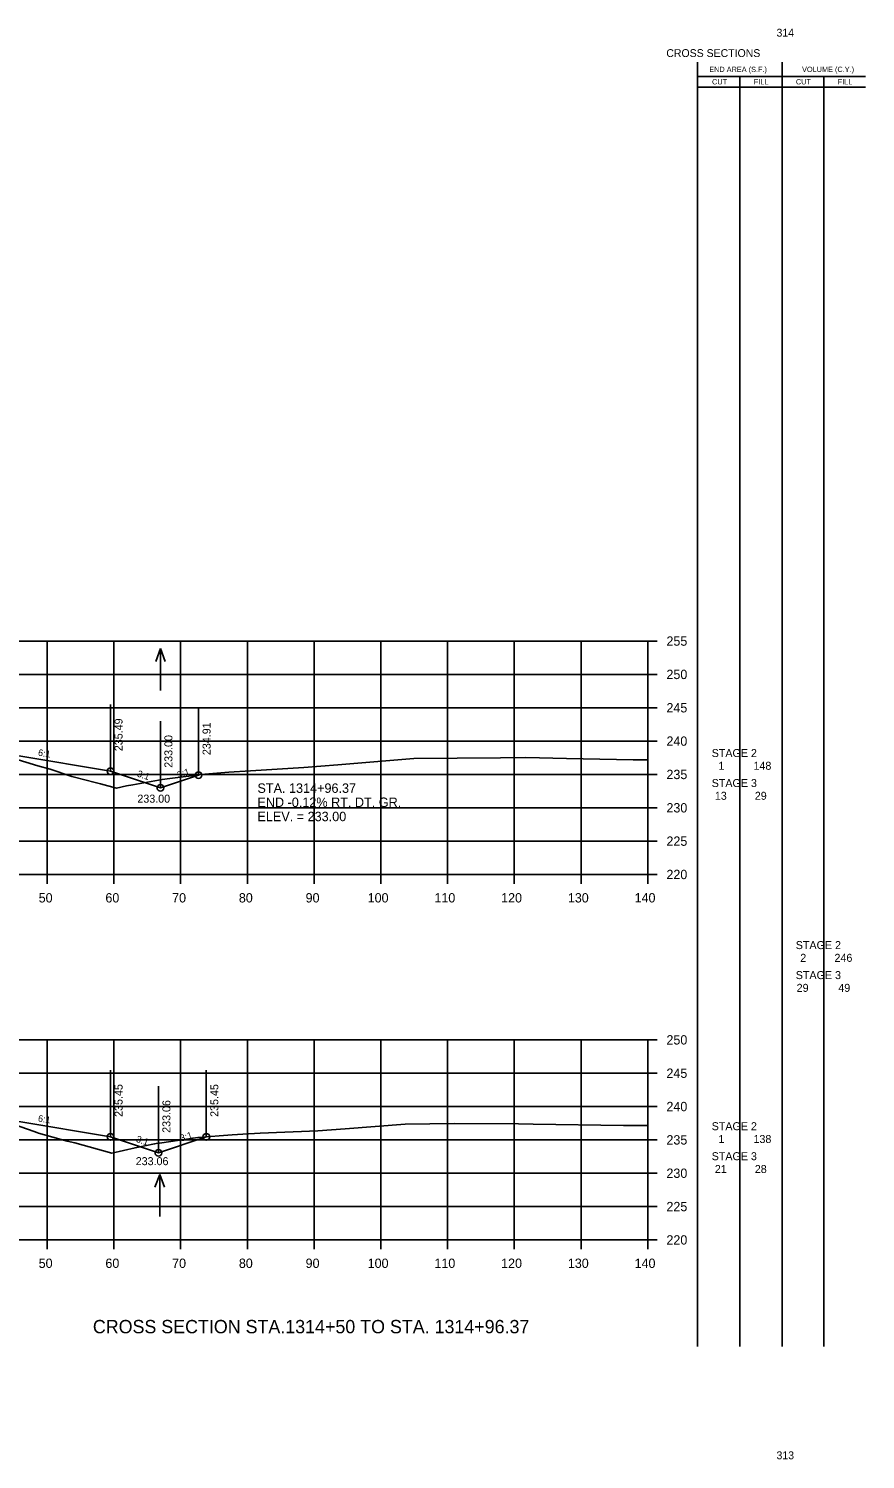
# Model space of a CAD drawing. Extents: x 1342547 to 1344156, y -1532351 to -1517216.
# Drawn here: x 1342750.1 to 1342875.5, y -1517430.4 to -1517215.9 of the extents above; entities that cross this region are included whole.
import ezdxf

# ---------------------------------------------------------------- set-up
doc = ezdxf.new("R2010")
doc.units = 0
for name, color, linetype in [('Level 2', 7, 'Continuous'), ('R_Axis', 7, 'Continuous'), ('R_Axis Annot', 7, 'Continuous'), ('R_Border Notes', 7, 'Continuous'), ('R_Draft', 7, 'Continuous'), ('R_Exist Surface', 7, 'Continuous'), ('R_Fin Surface', 7, 'Continuous'), ('R_Grid', 7, 'Continuous'), ('R_No Plot', 7, 'Continuous'), ('R_Water', 7, 'Continuous'), ('R_Water Annot', 7, 'Continuous'), ('R_Xsect Elev', 7, 'Continuous'), ('R_Xsect Slope', 7, 'Continuous')]:
    doc.layers.add(name, color=color, linetype=linetype)

msp = doc.modelspace()

# ---------------------------------------------------------------- linework, layer by layer
at = {"layer": 'Level 2'}
for p, q in [((1342850.33, -1517413.49), (1342850.32, -1517220.89)), ((1342862.99, -1517413.49), (1342862.99, -1517220.89)), ((1342850.32, -1517223.05), (1342863.59, -1517223.05)), ((1342856.66, -1517413.49), (1342856.66, -1517223.05)), ((1342863.59, -1517223.05), (1342875.48, -1517223.05)), ((1342869.23, -1517413.49), (1342869.23, -1517223.05)), ((1342850.32, -1517224.61), (1342863.59, -1517224.61)), ((1342863.59, -1517224.61), (1342875.48, -1517224.61))]:
    msp.add_line(p, q, dxfattribs=at)
at = {"layer": 'R_Axis'}
for p, q in [((1342842.87, -1517342.69), (1342842.87, -1517307.69)), ((1342844.27, -1517307.69), (1342842.87, -1517307.69)), ((1342844.27, -1517312.69), (1342842.87, -1517312.69)), ((1342844.27, -1517317.69), (1342842.87, -1517317.69)), ((1342844.27, -1517322.69), (1342842.87, -1517322.69)), ((1342844.27, -1517327.69), (1342842.87, -1517327.69)), ((1342844.27, -1517332.69), (1342842.87, -1517332.69)), ((1342844.27, -1517337.69), (1342842.87, -1517337.69)), ((1342562.87, -1517342.69), (1342842.87, -1517342.69)), ((1342752.87, -1517344.09), (1342752.87, -1517342.69)), ((1342762.87, -1517344.09), (1342762.87, -1517342.69)), ((1342772.87, -1517344.09), (1342772.87, -1517342.69)), ((1342782.87, -1517344.09), (1342782.87, -1517342.69)), ((1342792.87, -1517344.09), (1342792.87, -1517342.69)), ((1342802.87, -1517344.09), (1342802.87, -1517342.69)), ((1342812.87, -1517344.09), (1342812.87, -1517342.69)), ((1342822.87, -1517344.09), (1342822.87, -1517342.69)), ((1342832.87, -1517344.09), (1342832.87, -1517342.69)), ((1342842.87, -1517344.09), (1342842.87, -1517342.69)), ((1342844.27, -1517342.69), (1342842.87, -1517342.69)), ((1342842.87, -1517397.49), (1342842.87, -1517367.49)), ((1342844.27, -1517367.49), (1342842.87, -1517367.49)), ((1342844.27, -1517372.49), (1342842.87, -1517372.49)), ((1342844.27, -1517377.49), (1342842.87, -1517377.49)), ((1342844.27, -1517382.49), (1342842.87, -1517382.49)), ((1342844.27, -1517387.49), (1342842.87, -1517387.49)), ((1342844.27, -1517392.49), (1342842.87, -1517392.49)), ((1342562.87, -1517397.49), (1342842.87, -1517397.49)), ((1342752.87, -1517398.89), (1342752.87, -1517397.49)), ((1342762.87, -1517398.89), (1342762.87, -1517397.49)), ((1342772.87, -1517398.89), (1342772.87, -1517397.49)), ((1342782.87, -1517398.89), (1342782.87, -1517397.49)), ((1342792.87, -1517398.89), (1342792.87, -1517397.49)), ((1342802.87, -1517398.89), (1342802.87, -1517397.49)), ((1342812.87, -1517398.89), (1342812.87, -1517397.49)), ((1342822.87, -1517398.89), (1342822.87, -1517397.49)), ((1342832.87, -1517398.89), (1342832.87, -1517397.49)), ((1342842.87, -1517398.89), (1342842.87, -1517397.49)), ((1342844.27, -1517397.49), (1342842.87, -1517397.49))]:
    msp.add_line(p, q, dxfattribs=at)
at = {"layer": 'R_Exist Surface'}
for points in [[(1342745.4, -1517324.53), (1342751.48, -1517326.42), (1342753.3, -1517326.92), (1342756.59, -1517327.98), (1342756.99, -1517328.09), (1342760.08, -1517328.92), (1342760.86, -1517329.12), (1342763.24, -1517329.75), (1342764.75, -1517329.41), (1342765.7, -1517329.25), (1342770.08, -1517328.45), (1342771.27, -1517328.31), (1342776.5, -1517327.67), (1342780.09, -1517327.34), (1342783.36, -1517327.15), (1342791.32, -1517326.65), (1342793.88, -1517326.47), (1342796.43, -1517326.24), (1342807.8, -1517325.28), (1342820.79, -1517325.18), (1342824.6, -1517325.14), (1342830.67, -1517325.29), (1342840.67, -1517325.52), (1342842.87, -1517325.51)], [(1342744.2, -1517378.88), (1342750.94, -1517381.25), (1342751.33, -1517381.38), (1342751.57, -1517381.46), (1342755.87, -1517382.66), (1342757.02, -1517382.95), (1342762.55, -1517384.49), (1342766.04, -1517383.67), (1342768.97, -1517383.1), (1342769.22, -1517383.04), (1342769.72, -1517382.97), (1342775.46, -1517382.14), (1342780.59, -1517381.74), (1342782.19, -1517381.61), (1342784.79, -1517381.5), (1342793.41, -1517381.13), (1342797.52, -1517380.84), (1342806.54, -1517380.11), (1342813.93, -1517380.01), (1342823.48, -1517380.09), (1342825.72, -1517380.15), (1342839.23, -1517380.33), (1342842.87, -1517380.32)]]:
    msp.add_lwpolyline(points, dxfattribs=at)
at = {"layer": 'R_Fin Surface'}
for points in [[(1342640.54, -1517327.24), (1342641.89, -1517327.69), (1342643.37, -1517327.2), (1342657.09, -1517324.91), (1342665.37, -1517323.53), (1342671.37, -1517323.29), (1342673.37, -1517323.25), (1342702.87, -1517322.66), (1342732.37, -1517323.25), (1342734.37, -1517323.29), (1342740.37, -1517323.53), (1342748.64, -1517324.91), (1342762.37, -1517327.2), (1342769.84, -1517329.69), (1342775.56, -1517327.79)], [(1342640.91, -1517382.08), (1342642.08, -1517382.47), (1342643.37, -1517382.04), (1342657.09, -1517379.75), (1342665.37, -1517378.38), (1342671.37, -1517378.14), (1342673.37, -1517378.1), (1342702.87, -1517377.51), (1342732.37, -1517378.1), (1342734.37, -1517378.14), (1342740.37, -1517378.38), (1342748.64, -1517379.75), (1342762.37, -1517382.04), (1342769.54, -1517384.43), (1342776.72, -1517382.04)]]:
    msp.add_lwpolyline(points, dxfattribs=at)
at = {"layer": 'R_Grid'}
for p, q in [((1342562.87, -1517307.69), (1342842.87, -1517307.69)), ((1342752.87, -1517342.69), (1342752.87, -1517307.69)), ((1342762.87, -1517342.69), (1342762.87, -1517307.69)), ((1342772.87, -1517342.69), (1342772.87, -1517307.69)), ((1342782.87, -1517342.69), (1342782.87, -1517307.69)), ((1342792.87, -1517342.69), (1342792.87, -1517307.69)), ((1342802.87, -1517342.69), (1342802.87, -1517307.69)), ((1342812.87, -1517342.69), (1342812.87, -1517307.69)), ((1342822.87, -1517342.69), (1342822.87, -1517307.69)), ((1342832.87, -1517342.69), (1342832.87, -1517307.69)), ((1342842.87, -1517342.69), (1342842.87, -1517307.69)), ((1342562.87, -1517312.69), (1342842.87, -1517312.69)), ((1342562.87, -1517317.69), (1342842.87, -1517317.69)), ((1342562.87, -1517322.69), (1342842.87, -1517322.69)), ((1342562.87, -1517327.69), (1342842.87, -1517327.69)), ((1342562.87, -1517332.69), (1342842.87, -1517332.69)), ((1342562.87, -1517337.69), (1342842.87, -1517337.69)), ((1342562.87, -1517342.69), (1342842.87, -1517342.69)), ((1342562.87, -1517367.49), (1342842.87, -1517367.49)), ((1342752.87, -1517397.49), (1342752.87, -1517367.49)), ((1342762.87, -1517397.49), (1342762.87, -1517367.49)), ((1342772.87, -1517397.49), (1342772.87, -1517367.49)), ((1342782.87, -1517397.49), (1342782.87, -1517367.49)), ((1342792.87, -1517397.49), (1342792.87, -1517367.49)), ((1342802.87, -1517397.49), (1342802.87, -1517367.49)), ((1342812.87, -1517397.49), (1342812.87, -1517367.49)), ((1342822.87, -1517397.49), (1342822.87, -1517367.49)), ((1342832.87, -1517397.49), (1342832.87, -1517367.49)), ((1342842.87, -1517397.49), (1342842.87, -1517367.49)), ((1342562.87, -1517372.49), (1342842.87, -1517372.49)), ((1342562.87, -1517377.49), (1342842.87, -1517377.49)), ((1342562.87, -1517382.49), (1342842.87, -1517382.49)), ((1342562.87, -1517387.49), (1342842.87, -1517387.49)), ((1342562.87, -1517392.49), (1342842.87, -1517392.49)), ((1342562.87, -1517397.49), (1342842.87, -1517397.49))]:
    msp.add_line(p, q, dxfattribs=at)
at = {"layer": 'R_No Plot'}
for centre in [(1342762.37, -1517327.2), (1342775.56, -1517327.79), (1342769.84, -1517329.69), (1342762.37, -1517382.04), (1342776.72, -1517382.04), (1342769.54, -1517384.43)]:
    msp.add_circle(centre, 0.5, dxfattribs=at)
at = {"layer": 'R_Water'}
for p, q in [((1342769.84, -1517308.81), (1342769.14, -1517310.74)), ((1342769.84, -1517315.1), (1342769.84, -1517308.81)), ((1342769.84, -1517308.81), (1342770.54, -1517310.74)), ((1342769.73, -1517387.67), (1342769.03, -1517389.6)), ((1342769.73, -1517393.96), (1342769.73, -1517387.67)), ((1342769.73, -1517387.67), (1342770.43, -1517389.6))]:
    msp.add_line(p, q, dxfattribs=at)
at = {"layer": 'R_Xsect Elev'}
for p, q in [((1342762.37, -1517327.2), (1342762.37, -1517317.2)), ((1342775.56, -1517327.79), (1342775.56, -1517317.79)), ((1342769.84, -1517329.69), (1342769.84, -1517319.69)), ((1342762.37, -1517382.04), (1342762.37, -1517372.04)), ((1342776.72, -1517382.04), (1342776.72, -1517372.04)), ((1342769.54, -1517384.43), (1342769.54, -1517374.43))]:
    msp.add_line(p, q, dxfattribs=at)

# ---------------------------------------------------------------- texts
at = {"layer": 'Level 2'}
for s, height, p in [('END AREA (S.F.)', 0.7937, (1342852.08, -1517222.36)), ('VOLUME (C.Y.)', 0.7937, (1342865.99, -1517222.36)), ('CUT', 0.794, (1342852.5, -1517224.22)), ('FILL', 0.794, (1342858.76, -1517224.22)), ('CUT', 0.794, (1342865.07, -1517224.22)), ('FILL', 0.794, (1342871.33, -1517224.22)), (' STAGE 2 ', 1.2, (1342852, -1517325.08)), ('1', 1.2, (1342853.46, -1517326.99)), ('148', 1.2, (1342858.71, -1517326.99)), (' STAGE 3 ', 1.2, (1342852, -1517329.58)), ('13', 1.2, (1342852.92, -1517331.49)), ('29', 1.2, (1342858.91, -1517331.49)), (' STAGE 2 ', 1.2, (1342864.6, -1517353.88)), ('2', 1.2, (1342865.72, -1517355.79)), ('246', 1.2, (1342870.85, -1517355.79)), (' STAGE 3 ', 1.2, (1342864.6, -1517358.38)), ('29', 1.2, (1342865.18, -1517360.29)), ('49', 1.2, (1342871.42, -1517360.29)), (' STAGE 2 ', 1.2, (1342852, -1517381.04)), ('1', 1.2, (1342853.46, -1517382.96)), ('138', 1.2, (1342858.71, -1517382.96)), (' STAGE 3 ', 1.2, (1342852, -1517385.54)), ('21', 1.2, (1342852.92, -1517387.46)), ('28', 1.2, (1342858.91, -1517387.46))]:
    msp.add_text(s, height=height, dxfattribs=at).set_placement(p)
at = {"layer": 'R_Axis Annot'}
for s, p in [('255', (1342845.67, -1517308.39)), ('250', (1342845.67, -1517313.39)), ('245', (1342845.67, -1517318.39)), ('240', (1342845.67, -1517323.39)), ('235', (1342845.67, -1517328.39)), ('230', (1342845.67, -1517333.39)), ('225', (1342845.67, -1517338.39)), ('220', (1342845.67, -1517343.39)), ('50', (1342751.6, -1517346.89)), ('60', (1342761.6, -1517346.89)), ('70', (1342771.6, -1517346.89)), ('80', (1342781.6, -1517346.89)), ('90', (1342791.6, -1517346.89)), ('100', (1342800.9, -1517346.89)), ('110', (1342810.9, -1517346.89)), ('120', (1342820.9, -1517346.89)), ('130', (1342830.9, -1517346.89)), ('140', (1342840.9, -1517346.89)), ('250', (1342845.67, -1517368.19)), ('245', (1342845.67, -1517373.19)), ('240', (1342845.67, -1517378.19)), ('235', (1342845.67, -1517383.19)), ('230', (1342845.67, -1517388.19)), ('225', (1342845.67, -1517393.19)), ('220', (1342845.67, -1517398.19)), ('50', (1342751.6, -1517401.69)), ('60', (1342761.6, -1517401.69)), ('70', (1342771.6, -1517401.69)), ('80', (1342781.6, -1517401.69)), ('90', (1342791.6, -1517401.69)), ('100', (1342800.9, -1517401.69)), ('110', (1342810.9, -1517401.69)), ('120', (1342820.9, -1517401.69)), ('130', (1342830.9, -1517401.69)), ('140', (1342840.9, -1517401.69))]:
    msp.add_text(s, height=1.4, dxfattribs=at).set_placement(p)
at = {"layer": 'R_Border Notes'}
for s, height, p in [('314', 1.178, (1342862.16, -1517217.05)), ('CROSS SECTIONS', 1.1775, (1342845.65, -1517220.11)), ('313', 1.178, (1342862.16, -1517430.38))]:
    msp.add_text(s, height=height, dxfattribs=at).set_placement(p)
at = {"layer": 'R_Draft'}
msp.add_text('CROSS SECTION STA.1314+50 TO STA. 1314+96.37', height=2, dxfattribs=at).set_placement((1342759.72, -1517411.49))
at = {"layer": 'R_Water Annot'}
for s, height, p in [('STA. 1314+96.37', 1.4147, (1342784.38, -1517330.45)), ('233.00', 1.2, (1342766.39, -1517331.92)), ('233.00', 1.2, (1342766.39, -1517331.92)), ('END -0.12% RT. DT. GR.', 1.4147, (1342784.38, -1517332.57)), ('ELEV. = 233.00', 1.4147, (1342784.38, -1517334.7)), ('233.06', 1.2, (1342766.14, -1517386.28)), ('233.06', 1.2, (1342766.14, -1517386.28))]:
    msp.add_text(s, height=height, dxfattribs=at).set_placement(p)
at = {"layer": 'R_Xsect Elev'}
for s, p in [('235.49', (1342764.17, -1517324.2)), ('234.91', (1342777.36, -1517324.79)), ('233.00', (1342771.64, -1517326.69)), ('235.45', (1342764.17, -1517379.04)), ('235.45', (1342778.52, -1517379.04)), ('233.06', (1342771.34, -1517381.43))]:
    msp.add_text(s, height=1.2, rotation=90, dxfattribs=at).set_placement(p)
at = {"layer": 'R_Xsect Slope'}
for s, rotation, p in [('6:1', 350.5377, (1342751.45, -1517324.87)), ('3:1', 341.5651, (1342766.26, -1517327.97)), ('3:1', 18.4349, (1342772.55, -1517328.27)), ('6:1', 350.5377, (1342751.45, -1517379.72)), ('3:1', 341.5651, (1342766.11, -1517382.76)), ('3:1', 18.4349, (1342772.97, -1517382.76))]:
    msp.add_text(s, height=1, rotation=rotation, dxfattribs=at).set_placement(p)

doc.saveas('drawing.dxf')
